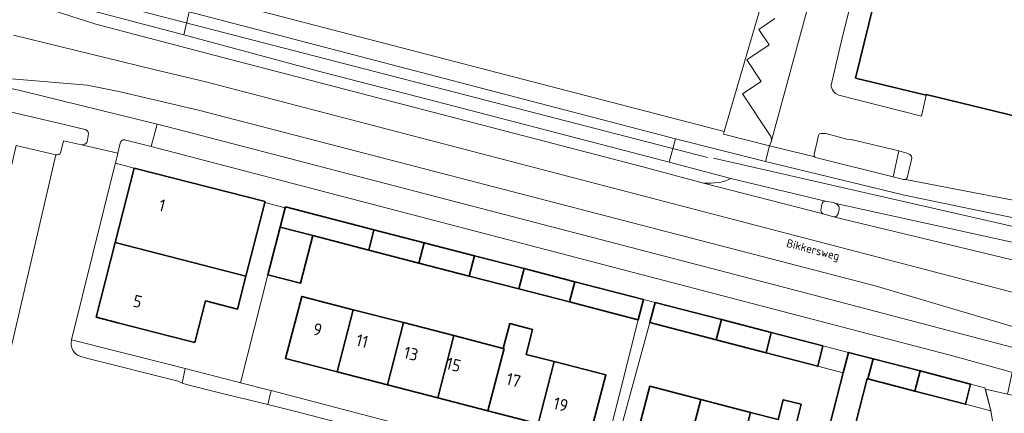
# Model space of a CAD drawing. Header units: metres. Extents: x 149984 to 156489, y 469398 to 478068.
# Tile 341 of 656: x 154195 to 154304, y 472814 to 472858. Entities that reach past the tile are written whole.
import ezdxf
from ezdxf.enums import TextEntityAlignment as Align

# ---------------------------------------------------------------- set-up
doc = ezdxf.new("R2010")
doc.units = ezdxf.units.M
doc.header["$LTSCALE"] = 0.75
for name, color, linetype, lineweight in [('B-WE-GR-BEPLANTING_CULTUUR_HEESTERS-GV', 252, 'Continuous', 18), ('B-WE-KW-KUNSTWERK_DUIKER-G', 6, 'Continuous', 18), ('B-WE-OG-BEBOUWING-GV', 6, 'Continuous', 35), ('B-WE-OG-BEBOUWING-T18', 1, 'Continuous', 18), ('B-WE-OG-BEBOUWING_LUIFEL-GV', 6, 'Continuous', 18), ('B-WE-OG-TERREIN_BEGROEID-GV', 252, 'Continuous', 18), ('B-WE-OG-TERREIN_ERF-GV', 252, 'Continuous', 18), ('B-WE-OG-TOPOGRAFIE-T18', 7, 'Continuous', 18), ('B-WE-VH-GESLOTENVERHARDING_ASFALT-GV', 252, 'Continuous', 18), ('B-WE-VH-OPENVERHARDING_BETONSTRAATSTEEN-GV', 252, 'Continuous', 18), ('B-WE-VH-OPENVERHARDING_STRAATBAKSTEEN-GV', 252, 'Continuous', 18), ('B-WE-VH-OPENVERHARDING_TEGEL-GV', 252, 'Continuous', 18)]:
    doc.layers.add(name, color=color, linetype=linetype, lineweight=lineweight)
doc.styles.add('NLCS-ISO-M500-T18', font='NLCS-ISO.ttf', dxfattribs={"height": 0.9})
doc.styles.add('NLCS-ISO-M750-T18', font='NLCS-ISO.ttf', dxfattribs={"height": 1.35})

msp = doc.modelspace()

# ---------------------------------------------------------------- linework, layer by layer
at = {"layer": 'B-WE-GR-BEPLANTING_CULTUUR_HEESTERS-GV', "flags": 128}
msp.add_lwpolyline([(154279.57, 472869.35), (154272.607, 472845.507), (154272.553, 472845.226), (154277.633, 472843.952), (154277.797, 472844.363), (154277.846, 472844.634), (154277.78, 472844.979), (154274.649, 472849.664), (154276.717, 472851.047), (154275.122, 472853.434), (154277.582, 472855.078), (154276.436, 472856.792), (154278.223, 472857.987)], dxfattribs=at)
msp.add_lwpolyline([(154283.197, 472845.254), (154283.115, 472845.213), (154283.049, 472845.098), (154282.568, 472842.969), (154282.568, 472842.842), (154282.617, 472842.71), (154282.679, 472842.657), (154282.852, 472842.62), (154291.293, 472840.52), (154291.918, 472843.389), (154286.649, 472844.654), (154286.164, 472844.687), (154283.854, 472845.287), (154283.591, 472845.312), (154283.345, 472845.304)], close=True, dxfattribs=at)
at = {"layer": 'B-WE-KW-KUNSTWERK_DUIKER-G', "flags": 128}
for points in [[(154270.753, 472842.657), (154190.598, 472863.375)], [(154362.38, 472821.836), (154271.42, 472842.589)]]:
    msp.add_lwpolyline(points, dxfattribs=at)
at = {"layer": 'B-WE-OG-BEBOUWING-GV', "flags": 128}
for points in [[(154287.122, 472851.428), (154294.924, 472849.541), (154294.944, 472849.627), (154294.946, 472849.627), (154313.894, 472845.009), (154313.854, 472844.857), (154315.304, 472844.502), (154317.765, 472843.902), (154319.518, 472864.846), (154314.493, 472865.869), (154314.943, 472871.119), (154306.78, 472873.135), (154307.32, 472878.595), (154296.283, 472881.371), (154294.052, 472875.945), (154291.879, 472870.657), (154290.269, 472864.064), (154289.315, 472864.455), (154288.094, 472861.506), (154288.572, 472861.399), (154288.629, 472861.572), (154289.538, 472861.343)], [(154207.427, 472841.485), (154205.325, 472833.249), (154219.774, 472829.551), (154221.856, 472837.688), (154221.881, 472837.786)], [(154224.118, 472837.089), (154223.566, 472834.951), (154227.176, 472834.018), (154233.334, 472832.426), (154233.912, 472834.662), (154224.143, 472837.187)], [(154227.176, 472834.018), (154223.566, 472834.951), (154222.205, 472829.686), (154225.815, 472828.753)], [(154233.912, 472834.662), (154233.334, 472832.426), (154238.886, 472830.991), (154239.464, 472833.226)], [(154211.373, 472822.927), (154214.121, 472822.224), (154215.293, 472826.807), (154218.839, 472825.899), (154219.774, 472829.551), (154205.325, 472833.249), (154203.222, 472825.013), (154205.617, 472824.4)], [(154245.017, 472831.791), (154239.464, 472833.226), (154238.886, 472830.991), (154244.439, 472829.555)], [(154245.017, 472831.791), (154244.439, 472829.555), (154249.923, 472828.138), (154250.511, 472830.371)], [(154255.528, 472826.688), (154256.099, 472828.926), (154250.511, 472830.371), (154249.923, 472828.138)], [(154263.704, 472826.96), (154256.099, 472828.926), (154255.528, 472826.688), (154261.255, 472825.208), (154263.124, 472824.725)], [(154229.855, 472818.958), (154231.633, 472825.84), (154225.935, 472827.312), (154224.143, 472820.434)], [(154271.726, 472822.507), (154272.303, 472824.739), (154264.977, 472826.631), (154264.396, 472824.407)], [(154231.633, 472825.84), (154229.855, 472818.958), (154235.407, 472817.523), (154237.185, 472824.405)], [(154235.407, 472817.523), (154240.96, 472816.088), (154242.738, 472822.97), (154237.185, 472824.405)], [(154252.065, 472813.217), (154253.843, 472820.1), (154250.728, 472820.905), (154251.448, 472823.639), (154248.914, 472824.306), (154248.191, 472821.561), (154248.291, 472821.535), (154246.512, 472814.652)], [(154271.726, 472822.507), (154277.237, 472821.079), (154277.814, 472823.315), (154272.303, 472824.739)], [(154277.814, 472823.315), (154277.237, 472821.079), (154282.959, 472819.596), (154283.53, 472821.839)], [(154248.291, 472821.535), (154248.191, 472821.561), (154242.738, 472822.97), (154240.96, 472816.088), (154246.512, 472814.652)], [(154281.045, 472813.069), (154279.267, 472806.187), (154284.923, 472804.726), (154286.701, 472811.607), (154288.426, 472818.222), (154288.504, 472818.202), (154289.068, 472820.409), (154286.353, 472821.11), (154285.77, 472818.868), (154284.059, 472812.29)], [(154253.843, 472820.1), (154252.065, 472813.217), (154257.749, 472811.748), (154259.541, 472818.628)], [(154293.696, 472816.85), (154294.268, 472819.066), (154289.068, 472820.409), (154288.504, 472818.202)], [(154294.268, 472819.066), (154293.696, 472816.85), (154299.266, 472815.399), (154299.841, 472817.627)], [(154268.246, 472809.035), (154270.024, 472815.918), (154264.382, 472817.376), (154262.59, 472810.496)], [(154268.246, 472809.035), (154273.757, 472807.611), (154275.535, 472814.493), (154270.024, 472815.918)], [(154275.535, 472814.493), (154273.757, 472807.611), (154279.267, 472806.187), (154281.045, 472813.069), (154280.55, 472813.197), (154281.116, 472815.386), (154279.144, 472815.895), (154278.579, 472813.706)]]:
    msp.add_lwpolyline(points, close=True, dxfattribs=at)
at = {"layer": 'B-WE-OG-BEBOUWING_LUIFEL-GV', "flags": 128}
for points in [[(154283.53, 472821.839), (154282.959, 472819.596), (154285.77, 472818.868), (154286.353, 472821.11)], [(154299.266, 472815.399), (154302.064, 472814.67), (154301.431, 472817.216), (154299.841, 472817.627)]]:
    msp.add_lwpolyline(points, close=True, dxfattribs=at)
at = {"layer": 'B-WE-OG-TERREIN_BEGROEID-GV', "flags": 128}
for points in [[(154199.165, 472859.803), (154198.475, 472859.983), (154195.847, 472860.697), (154195.598, 472859.797), (154203.174, 472857.375), (154216.369, 472853.934), (154243.118, 472846.95), (154263.617, 472841.603), (154270.336, 472839.832), (154271.174, 472839.799), (154271.565, 472839.84), (154272.078, 472839.897), (154272.662, 472840.029), (154273.048, 472840.169), (154273.34, 472840.317), (154268.499, 472841.603), (154266.519, 472842.128), (154261.739, 472843.395), (154239.949, 472849.05), (154228.336, 472852.033), (154212.897, 472856.216)], [(154193.852, 472851.329), (154193.843, 472850.271), (154194.986, 472850.013), (154209.968, 472846.335), (154210.144, 472846.292), (154214.811, 472845.063), (154280.847, 472827.883), (154305.116, 472821.508), (154305.876, 472821.317), (154305.977, 472821.684), (154306.475, 472823.387), (154289.3, 472828.473), (154214.658, 472847.849), (154205.707, 472849.948), (154202.239, 472850.639)]]:
    msp.add_lwpolyline(points, close=True, dxfattribs=at)
msp.add_lwpolyline([(154309.128, 472815.406), (154303.917, 472816.521), (154301.474, 472817.044), (154302.064, 472814.67), (154303.216, 472807.872), (154300.551, 472796.77)], dxfattribs=at)
at = {"layer": 'B-WE-OG-TERREIN_ERF-GV', "flags": 128}
for points in [[(154283.08, 472883.35), (154282.353, 472883.537), (154257.857, 472889.841), (154252.241, 472891.343), (154250.992, 472891.678), (154251.056, 472891.895), (154250.828, 472891.929), (154238.44, 472895.152), (154237.869, 472893.032), (154208.743, 472900.723), (154208.368, 472901.464), (154192.541, 472905.599), (154190.24, 472891.592), (154189.096, 472884.379), (154186.499, 472867.905), (154200.366, 472864.304), (154272.607, 472845.507), (154279.57, 472869.35), (154282.191, 472879.802)], [(154219.774, 472829.551), (154218.839, 472825.899), (154215.293, 472826.807), (154214.121, 472822.224), (154211.373, 472822.927), (154205.617, 472824.4), (154203.222, 472825.013), (154205.325, 472833.249), (154207.427, 472841.485), (154205.349, 472842.017), (154205.294, 472841.788), (154200.488, 472822.497), (154210.898, 472819.877), (154213.051, 472819.33), (154218.765, 472817.879), (154219.177, 472817.774), (154222.205, 472829.686), (154223.566, 472834.951), (154224.118, 472837.089), (154221.856, 472837.688)], [(154249.923, 472828.138), (154244.439, 472829.555), (154238.886, 472830.991), (154233.334, 472832.426), (154227.176, 472834.018), (154225.815, 472828.753), (154222.205, 472829.686), (154219.177, 472817.774), (154222.38, 472816.96), (154222.56, 472816.913), (154240.48, 472812.19), (154255.845, 472808.29), (154258.79, 472807.542), (154263.124, 472824.725), (154261.255, 472825.208), (154255.528, 472826.688)], [(154240.96, 472816.088), (154235.407, 472817.523), (154229.855, 472818.958), (154224.143, 472820.434), (154225.935, 472827.312), (154231.633, 472825.84), (154237.185, 472824.405), (154242.738, 472822.97), (154248.191, 472821.561), (154248.914, 472824.306), (154251.448, 472823.639), (154250.728, 472820.905), (154253.843, 472820.1), (154259.541, 472818.628), (154257.749, 472811.748), (154252.065, 472813.217), (154246.512, 472814.652)]]:
    msp.add_lwpolyline(points, close=True, dxfattribs=at)
for points in [[(154284.059, 472812.29), (154285.77, 472818.868), (154286.353, 472821.11), (154283.53, 472821.839), (154282.959, 472819.596), (154277.237, 472821.079), (154271.726, 472822.507), (154264.396, 472824.407), (154259.73, 472807.317)], [(154303.216, 472807.872), (154302.064, 472814.67), (154301.474, 472817.044), (154301.431, 472817.216), (154299.841, 472817.627), (154299.266, 472815.399), (154293.696, 472816.85), (154288.504, 472818.202), (154288.426, 472818.222), (154286.701, 472811.607)], [(154262.59, 472810.496), (154264.382, 472817.376), (154270.024, 472815.918), (154275.535, 472814.493), (154278.579, 472813.706), (154279.144, 472815.895), (154281.116, 472815.386), (154280.55, 472813.197)]]:
    msp.add_lwpolyline(points, dxfattribs=at)
at = {"layer": 'B-WE-VH-GESLOTENVERHARDING_ASFALT-GV', "flags": 128}
for points in [[(154186.222, 472863.267), (154188.947, 472862.6), (154193.011, 472861.468), (154195.847, 472860.697), (154198.475, 472859.983), (154199.165, 472859.803), (154212.897, 472856.216), (154213.51, 472858.728), (154199.83, 472862.295), (154185.935, 472865.988)], [(154319.29, 472824.445), (154326.832, 472822.868), (154327.472, 472822.738), (154331.381, 472821.885), (154332.605, 472821.592), (154333.419, 472824.738), (154330.229, 472825.509), (154328.714, 472825.856), (154328.114, 472825.993), (154322.818, 472827.215), (154316.399, 472828.629), (154308.262, 472830.429), (154284.685, 472836.094), (154283.542, 472836.415), (154270.336, 472839.832), (154263.617, 472841.603), (154243.118, 472846.95), (154216.369, 472853.934), (154203.174, 472857.375), (154195.598, 472859.797), (154192.836, 472860.68), (154188.798, 472861.895), (154186.082, 472862.649)], [(154206.48, 472844.58), (154209.287, 472843.848), (154209.968, 472846.335), (154194.986, 472850.013), (154193.843, 472850.271), (154192.574, 472850.557), (154190.683, 472850.807), (154186.897, 472851.338), (154185.409, 472851.549), (154183.637, 472851.757), (154184.278, 472853.085), (154184.827, 472854.504), (154185.399, 472856.609), (154185.386, 472856.613), (154186.081, 472856.727)], [(154318.675, 472824.066), (154215.339, 472851.026), (154209.448, 472852.421), (154194.092, 472856.158)], [(154194.092, 472856.158), (154209.448, 472852.421), (154215.339, 472851.026), (154318.675, 472824.066)], [(154193.852, 472851.329), (154202.239, 472850.639), (154205.707, 472849.948), (154214.658, 472847.849), (154289.3, 472828.473), (154306.475, 472823.387), (154306.622, 472823.343), (154319.971, 472819.314), (154321.072, 472818.986), (154331.085, 472816.003), (154331.99, 472819.208), (154326.946, 472820.805), (154323.453, 472821.921), (154318.992, 472823.446)], [(154186.658, 472849.115), (154190.513, 472848.424), (154198.896, 472846.492), (154201.998, 472845.749)], [(154202.352, 472845.046), (154202.211, 472844.384)], [(154201.608, 472844.066), (154205.621, 472843.144), (154205.887, 472844.247)]]:
    msp.add_lwpolyline(points, dxfattribs=at)
at = {"layer": 'B-WE-VH-GESLOTENVERHARDING_ASFALT-GV'}
for points in [[(154201.998, 472845.749, -0.4130717), (154202.352, 472845.046)], [(154202.211, 472844.384, -0.324793), (154201.608, 472844.066)], [(154205.887, 472844.247, -0.501001), (154206.48, 472844.58)]]:
    msp.add_lwpolyline(points, format="xyb", dxfattribs=at)
at = {"layer": 'B-WE-VH-GESLOTENVERHARDING_ASFALT-GV', "flags": 128}
for points in [[(154310.423, 472834.769), (154297.848, 472837.372), (154292.522, 472838.506), (154277.185, 472842.205), (154267.237, 472844.718), (154266.519, 472842.128), (154268.499, 472841.603), (154273.34, 472840.317), (154283.797, 472837.816), (154284.648, 472837.664), (154284.944, 472837.557), (154308.467, 472832.401), (154308.894, 472832.385), (154310.653, 472832.058), (154311.205, 472831.964), (154311.599, 472834.591)], [(154283.797, 472837.816), (154273.34, 472840.317), (154273.048, 472840.169), (154272.662, 472840.029), (154272.078, 472839.897), (154271.565, 472839.84), (154271.174, 472839.799), (154270.336, 472839.832), (154283.542, 472836.415), (154283.423, 472836.497), (154283.361, 472836.599), (154283.324, 472836.686), (154283.308, 472836.784), (154283.386, 472837.45), (154283.481, 472837.66), (154283.554, 472837.742), (154283.645, 472837.799)], [(154307.892, 472830.996), (154308.097, 472832.138), (154308.179, 472832.295), (154308.229, 472832.336), (154308.467, 472832.401), (154284.944, 472837.557), (154285.055, 472837.491), (154285.178, 472837.388), (154285.272, 472837.282), (154285.318, 472837.097), (154285.309, 472836.953), (154285.198, 472836.41), (154285.104, 472836.279), (154285.05, 472836.209), (154284.985, 472836.143), (154284.878, 472836.106), (154284.685, 472836.094), (154308.262, 472830.429), (154308.007, 472830.519), (154307.925, 472830.643), (154307.859, 472830.823)]]:
    msp.add_lwpolyline(points, close=True, dxfattribs=at)
at = {"layer": 'B-WE-VH-OPENVERHARDING_BETONSTRAATSTEEN-GV', "flags": 128}
for points in [[(154313.894, 472845.009), (154294.946, 472849.627), (154294.944, 472849.627), (154294.924, 472849.541), (154294.927, 472849.54), (154294.408, 472847.215), (154285.293, 472849.549), (154284.931, 472849.73), (154284.734, 472849.894), (154284.594, 472850.116), (154284.446, 472850.453), (154284.422, 472850.658), (154285.638, 472855.869), (154290.52, 472875.234)], [(154278.223, 472857.987), (154276.436, 472856.792), (154277.582, 472855.078), (154275.122, 472853.434), (154276.717, 472851.047), (154274.649, 472849.664), (154277.78, 472844.979), (154277.846, 472844.634), (154277.797, 472844.363), (154282.357, 472861.169)], [(154282.357, 472861.169), (154277.797, 472844.363), (154277.633, 472843.952), (154282.617, 472842.71), (154282.568, 472842.842), (154282.568, 472842.969), (154283.049, 472845.098), (154283.115, 472845.213), (154283.197, 472845.254), (154283.345, 472845.304), (154283.591, 472845.312), (154283.854, 472845.287), (154286.164, 472844.687), (154286.649, 472844.654), (154291.918, 472843.389), (154292.92, 472843.101), (154293.142, 472842.994), (154293.233, 472842.887), (154293.307, 472842.747), (154293.331, 472842.558), (154292.863, 472840.545), (154292.781, 472840.331), (154292.633, 472840.232), (154310.304, 472836.819)]]:
    msp.add_lwpolyline(points, dxfattribs=at)
for points in [[(154213.51, 472858.728), (154212.897, 472856.216), (154228.336, 472852.033), (154239.949, 472849.05), (154261.739, 472843.395), (154266.519, 472842.128), (154267.237, 472844.718)], [(154209.287, 472843.848), (154297.98, 472820.717), (154303.835, 472819.085), (154304.429, 472818.913), (154305.116, 472821.508), (154280.847, 472827.883), (154214.811, 472845.063), (154210.144, 472846.292), (154209.968, 472846.335)], [(154297.848, 472837.372), (154310.423, 472834.769), (154310.214, 472834.834), (154310.103, 472834.986), (154310.082, 472835.225), (154310.304, 472836.819), (154292.633, 472840.232), (154292.444, 472840.224), (154291.293, 472840.52), (154282.852, 472842.62), (154282.679, 472842.657), (154282.617, 472842.71), (154277.633, 472843.952), (154277.185, 472842.205), (154292.522, 472838.506)], [(154293.233, 472842.887), (154293.142, 472842.994), (154292.92, 472843.101), (154291.918, 472843.389), (154291.293, 472840.52), (154292.444, 472840.224), (154292.633, 472840.232), (154292.781, 472840.331), (154292.863, 472840.545), (154293.331, 472842.558), (154293.307, 472842.747)], [(154285.05, 472836.209), (154285.104, 472836.279), (154285.198, 472836.41), (154285.309, 472836.953), (154285.318, 472837.097), (154285.272, 472837.282), (154285.178, 472837.388), (154285.055, 472837.491), (154284.944, 472837.557), (154284.648, 472837.664), (154283.797, 472837.816), (154283.645, 472837.799), (154283.554, 472837.742), (154283.481, 472837.66), (154283.386, 472837.45), (154283.308, 472836.784), (154283.324, 472836.686), (154283.361, 472836.599), (154283.423, 472836.497), (154283.542, 472836.415), (154284.685, 472836.094), (154284.878, 472836.106), (154284.985, 472836.143)], [(154212.74, 472817.74), (154213.19, 472817.59), (154216.85, 472816.66), (154222.182, 472815.362), (154222.56, 472816.913), (154222.38, 472816.96), (154219.177, 472817.774), (154218.765, 472817.879), (154213.051, 472819.33)]]:
    msp.add_lwpolyline(points, close=True, dxfattribs=at)
at = {"layer": 'B-WE-VH-OPENVERHARDING_STRAATBAKSTEEN-GV', "flags": 128}
for points in [[(154201.998, 472845.749), (154198.896, 472846.492), (154190.513, 472848.424), (154186.658, 472849.115)], [(154202.211, 472844.384), (154202.352, 472845.046)], [(154190.2, 472806.256), (154185.842, 472807.362), (154193.032, 472838.042), (154194.365, 472843.969), (154198.75, 472842.938)], [(154200.488, 472822.497), (154205.294, 472841.788), (154205.349, 472842.017), (154205.621, 472843.144), (154201.608, 472844.066), (154199.61, 472844.496), (154199.321, 472843.266)], [(154199.321, 472843.266), (154199.61, 472844.496), (154201.608, 472844.066)], [(154198.75, 472842.938), (154190.2, 472806.256)], [(154308.39, 472793.172), (154297.915, 472795.808), (154294.836, 472796.583), (154293.711, 472796.866), (154291.649, 472797.369), (154269.05, 472803.18), (154258.384, 472806.015), (154257.8, 472806.17), (154255.456, 472806.771), (154245.39, 472809.35), (154225.27, 472814.61), (154222.182, 472815.362), (154216.85, 472816.66), (154213.19, 472817.59), (154212.74, 472817.74), (154212.29, 472817.95), (154202.165, 472820.493), (154201.533, 472820.653), (154201.521, 472820.656)]]:
    msp.add_lwpolyline(points, dxfattribs=at)
at = {"layer": 'B-WE-VH-OPENVERHARDING_STRAATBAKSTEEN-GV'}
for points in [[(154202.352, 472845.046, 0.4130717), (154201.998, 472845.749)], [(154201.608, 472844.066, 0.324793), (154202.211, 472844.384)], [(154199.321, 472843.266, -0.3816155), (154198.75, 472842.938)], [(154198.75, 472842.938, 0.3816155), (154199.321, 472843.266)], [(154201.521, 472820.656, -0.3980854), (154200.488, 472822.497)]]:
    msp.add_lwpolyline(points, format="xyb", dxfattribs=at)
at = {"layer": 'B-WE-VH-OPENVERHARDING_TEGEL-GV', "flags": 128}
for points in [[(154185.935, 472865.988), (154199.83, 472862.295), (154213.51, 472858.728), (154267.237, 472844.718), (154277.185, 472842.205), (154277.633, 472843.952), (154272.553, 472845.226), (154272.607, 472845.507), (154200.366, 472864.304), (154186.499, 472867.905), (154184.792, 472868.259), (154185.508, 472872.847), (154181.635, 472877.414), (154180.972, 472873.737)], [(154205.887, 472844.247), (154205.621, 472843.144), (154205.349, 472842.017), (154207.427, 472841.485), (154221.881, 472837.786), (154221.856, 472837.688), (154224.118, 472837.089), (154224.143, 472837.187), (154233.912, 472834.662), (154239.464, 472833.226), (154245.017, 472831.791)], [(154245.017, 472831.791), (154250.511, 472830.371), (154256.099, 472828.926), (154263.704, 472826.96), (154264.977, 472826.631), (154272.303, 472824.739), (154277.814, 472823.315), (154283.53, 472821.839), (154286.353, 472821.11), (154289.068, 472820.409), (154294.268, 472819.066), (154299.841, 472817.627), (154301.431, 472817.216), (154301.474, 472817.044), (154303.917, 472816.521), (154304.429, 472818.913), (154303.835, 472819.085), (154297.98, 472820.717), (154209.287, 472843.848), (154206.48, 472844.58)], [(154202.165, 472820.493), (154212.29, 472817.95), (154212.74, 472817.74), (154213.051, 472819.33), (154210.898, 472819.877), (154200.488, 472822.497)], [(154201.521, 472820.656), (154201.533, 472820.653), (154202.165, 472820.493)]]:
    msp.add_lwpolyline(points, dxfattribs=at)
for points in [[(154294.924, 472849.541), (154287.122, 472851.428), (154289.538, 472861.343), (154288.629, 472861.572), (154288.572, 472861.399), (154288.094, 472861.506), (154289.315, 472864.455), (154290.269, 472864.064), (154291.879, 472870.657), (154294.052, 472875.945), (154292, 472876.352), (154291.408, 472876.286), (154291.046, 472876.138), (154290.783, 472875.842), (154290.52, 472875.234), (154285.638, 472855.869), (154284.422, 472850.658), (154284.446, 472850.453), (154284.594, 472850.116), (154284.734, 472849.894), (154284.931, 472849.73), (154285.293, 472849.549), (154294.408, 472847.215), (154294.927, 472849.54)], [(154198.75, 472842.938), (154194.365, 472843.969), (154193.032, 472838.042), (154185.842, 472807.362), (154190.2, 472806.256)], [(154264.977, 472826.631), (154263.704, 472826.96), (154263.124, 472824.725), (154258.79, 472807.542), (154259.73, 472807.317), (154264.396, 472824.407)], [(154255.456, 472806.771), (154255.845, 472808.29), (154240.48, 472812.19), (154222.56, 472816.913), (154222.182, 472815.362), (154225.27, 472814.61), (154245.39, 472809.35)]]:
    msp.add_lwpolyline(points, close=True, dxfattribs=at)
at = {"layer": 'B-WE-VH-OPENVERHARDING_TEGEL-GV'}
for points in [[(154206.48, 472844.58, 0.501001), (154205.887, 472844.247)], [(154200.488, 472822.497, 0.3980854), (154201.521, 472820.656)]]:
    msp.add_lwpolyline(points, format="xyb", dxfattribs=at)

# ---------------------------------------------------------------- texts
at = {"layer": 'B-WE-OG-BEBOUWING-T18', "style": 'NLCS-ISO-M750-T18'}
for s, rotation, p in [('1', 345.7, (154210.503, 472837.361)), ('5', 345.7, (154207.793, 472826.748)), ('9', 345.6, (154227.685, 472823.65)), ('11', 345.6, (154232.614, 472822.376)), ('13', 345.6, (154238.012, 472820.981)), ('15', 345.6, (154242.715, 472819.766)), ('17', 345.6, (154249.335, 472818.054)), ('19', 345.5, (154254.56, 472815.375))]:
    msp.add_text(s, height=1.35, rotation=rotation, dxfattribs=at).set_placement(p, align=Align.MIDDLE)
at = {"layer": 'B-WE-OG-TOPOGRAFIE-T18', "style": 'NLCS-ISO-M500-T18'}
msp.add_text('Bikkersweg', height=0.9, rotation=345.3, dxfattribs=at).set_placement((154282.406, 472832.343), align=Align.MIDDLE)

doc.saveas('drawing.dxf')
